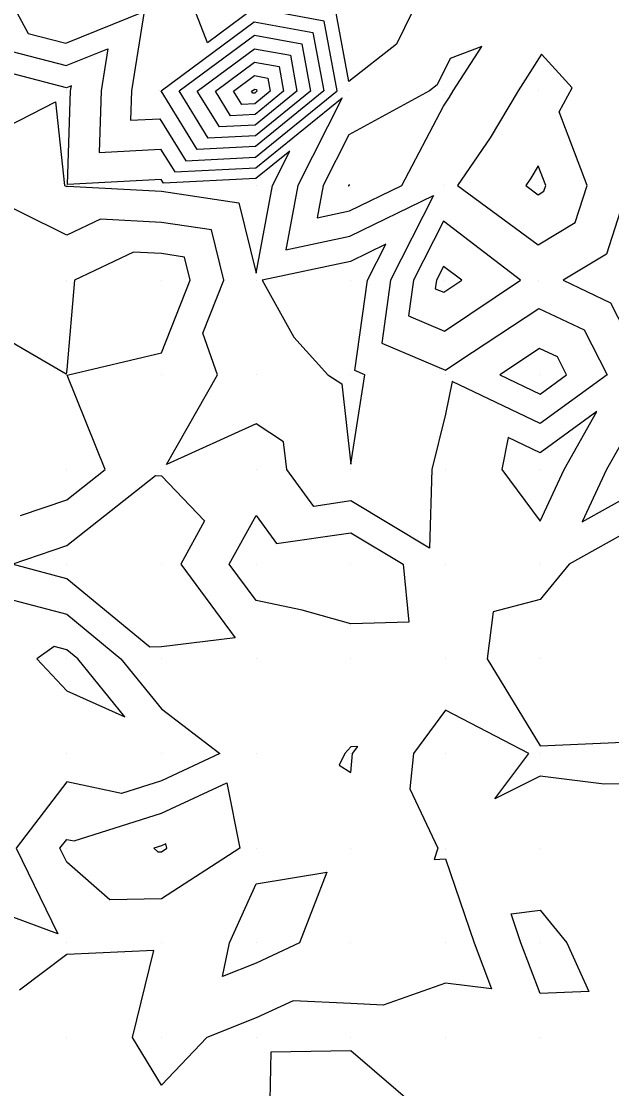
# Model space of a CAD drawing. Extents: x 2188792 to 2191981, y 386090 to 389710.
# Drawn here: x 2189815.5 to 2189877.8, y 386914.7 to 387027.4 of the extents above; entities that cross this region are included whole.
import ezdxf

# ---------------------------------------------------------------- set-up
doc = ezdxf.new("R2010")
doc.units = 0
for name, color, linetype in [('DTM Contours Major', 7, 'Continuous'), ('DTM Contours Minor', 7, 'Continuous'), ('Exist DTM QL2 LIDAR Elevation Point', 7, 'Continuous')]:
    doc.layers.add(name, color=color, linetype=linetype)

msp = doc.modelspace()

# ---------------------------------------------------------------- linework, layer by layer
at = {"layer": 'DTM Contours Major'}
msp.add_lwpolyline([(2189832.12, 387020.09), (2189840.07, 387025.98), (2189845.07, 387025.07), (2189845.99, 387020.08), (2189840.17, 387015.36), (2189835.19, 387015.1), (2189832.12, 387020.09)], dxfattribs=at)
at = {"layer": 'DTM Contours Minor'}
for points in [[(2189860.9, 387036.92), (2189855.09, 387025.05), (2189850.04, 387021.09), (2189848.64, 387028.69)], [(2189848.81, 387020.1), (2189847.45, 387027.48), (2189840.05, 387028.83), (2189835.1, 387025.16), (2189833.22, 387030.1), (2189830.04, 387032.05), (2189828.32, 387031.83), (2189820.04, 387035.24), (2189814.05, 387030.12), (2189816.18, 387026.16), (2189820.14, 387025.13), (2189828.44, 387028.47), (2189827.1, 387020.11), (2189826.99, 387017), (2189830.1, 387017.16), (2189832.83, 387012.72), (2189840.2, 387013.1), (2189848.81, 387020.1)], [(2189830.21, 387020.1), (2189840.06, 387027.41), (2189846.26, 387026.28), (2189847.4, 387020.09), (2189840.19, 387014.23), (2189834.01, 387013.91), (2189830.21, 387020.1)], [(2189830.47, 387010.35), (2189830.24, 387010.73), (2189820.32, 387010.2), (2189820.66, 387020.12), (2189820.74, 387020.63), (2189820.24, 387020.43), (2189812.52, 387022.44), (2189810.25, 387026.67), (2189801.68, 387020.12), (2189806.31, 387016.19), (2189810.25, 387014.45), (2189819.05, 387018.93), (2189820.01, 387010.12), (2189820.25, 387010.01), (2189820.33, 387010.04), (2189830.25, 387009.5), (2189838.41, 387008.28), (2189840.25, 387000.85), (2189841.97, 387010.12), (2189843.8, 387013.74), (2189840.24, 387010.85), (2189830.47, 387010.35)], [(2189814.35, 387024.3), (2189820.19, 387022.78), (2189824.59, 387024.55), (2189823.88, 387020.11), (2189823.66, 387013.6), (2189830.17, 387013.94), (2189831.65, 387011.54), (2189840.22, 387011.97), (2189849.33, 387019.37), (2189844.66, 387010.11), (2189843.39, 387003.33), (2189850.15, 387004.75), (2189859, 387009.04), (2189854.45, 387000.11), (2189853.52, 386993.45), (2189860.24, 386990.61), (2189861.67, 386991.57), (2189870.11, 386997.13), (2189874.9, 386994.85), (2189877.32, 386990.1), (2189870.25, 386984.98), (2189860.96, 386989.41), (2189860.25, 386985.96), (2189858.8, 386980.12), (2189858.56, 386971.81), (2189850.25, 386976.79), (2189846.35, 386976.22), (2189843.49, 386980.12), (2189843.16, 386983.03), (2189840.25, 386984.93), (2189830.77, 386980.64), (2189836.17, 386990.12), (2189834.64, 386994.51), (2189836.86, 387000.12), (2189835.54, 387005.42), (2189830.25, 387006.21), (2189823.81, 387006.56), (2189820.25, 387004.87), (2189810.8, 387009.56)], [(2189834.04, 387020.08), (2189840.07, 387024.56), (2189843.87, 387023.87), (2189844.57, 387020.08), (2189840.15, 387016.49), (2189836.37, 387016.29), (2189834.04, 387020.08)], [(2189855.64, 387010.1), (2189860.04, 387018.5), (2189860.69, 387019.45), (2189861.08, 387020.1), (2189864.08, 387024.78), (2189860.75, 387023.53), (2189859.39, 387020.75), (2189858.56, 387020.1), (2189850.04, 387015.46), (2189847.34, 387010.11), (2189846.71, 387006.7), (2189850.1, 387007.42), (2189855.64, 387010.1)], [(2189873.96, 387006.19), (2189875.22, 387010.1), (2189872.25, 387017.9), (2189873.63, 387020.44), (2189872.23, 387021.98), (2189870.41, 387023.99), (2189867.92, 387020.1), (2189864.98, 387015.16), (2189861.54, 387010.1), (2189870.05, 387003.83), (2189873.96, 387006.19)], [(2189835.95, 387020.07), (2189840.08, 387023.14), (2189842.68, 387022.66), (2189843.16, 387020.07), (2189840.14, 387017.61), (2189837.55, 387017.48), (2189835.95, 387020.07)], [(2189837.87, 387020.07), (2189840.09, 387021.71), (2189841.49, 387021.46), (2189841.75, 387020.06), (2189840.12, 387018.74), (2189838.73, 387018.67), (2189837.87, 387020.07)], [(2189839.78, 387020.06), (2189840.1, 387020.29), (2189840.3, 387020.25), (2189840.33, 387020.06), (2189840.1, 387019.87), (2189839.91, 387019.86), (2189839.78, 387020.06)], [(2189870.65, 387009.5), (2189870.84, 387010.1), (2189870.05, 387012.18), (2189869.27, 387010.88), (2189868.74, 387010.1), (2189870.05, 387009.14), (2189870.65, 387009.5)], [(2189850.13, 387010.18), (2189850.04, 387010.14), (2189850.02, 387010.1), (2189850.02, 387010.08), (2189850.04, 387010.08), (2189850.08, 387010.1), (2189850.13, 387010.18)], [(2189879.6, 387010.1), (2189877.28, 387002.87), (2189872.67, 387000.1), (2189877.7, 386997.71), (2189880.05, 386993.11)], [(2189868.19, 387000.1), (2189860.04, 387006.33), (2189856.88, 387000.11), (2189856.34, 386996.33), (2189860.16, 386994.72), (2189868.19, 387000.1)], [(2189850.69, 386990.57), (2189852.03, 387000.12), (2189853.96, 387003.9), (2189850.21, 387002.08), (2189840.89, 387000.12), (2189844.23, 386994.1), (2189847.82, 386990.12), (2189849.29, 386989.16), (2189850.25, 386980.69), (2189851.75, 386990.12), (2189850.69, 386990.57)], [(2189815.37, 386975.24), (2189820.25, 386976.91), (2189824.31, 386980.12), (2189820.29, 386990.07), (2189820.42, 386990.12), (2189830.25, 386992.44), (2189833.28, 387000.12), (2189832.68, 387002.55), (2189830.25, 387002.92), (2189827.29, 387003.08), (2189821.08, 387000.12), (2189820.25, 386990.67), (2189820.18, 386990.19), (2189810.25, 386995.94)], [(2189861.97, 387000.1), (2189860.04, 387001.57), (2189859.3, 387000.1), (2189859.17, 386999.21), (2189860.07, 386998.83), (2189861.97, 387000.1)], [(2189872.09, 386992), (2189870.19, 386992.9), (2189865.98, 386990.12), (2189870.25, 386988.08), (2189873.05, 386990.11), (2189872.09, 386992)], [(2189876.25, 386986.23), (2189870.25, 386981.88), (2189866.89, 386983.48), (2189866.2, 386980.12), (2189870.25, 386974.64), (2189872.8, 386980.12), (2189876.25, 386986.23)], [(2189882.05, 386980.12), (2189882.94, 386982.86), (2189880.15, 386985.19), (2189877.28, 386980.12), (2189874.71, 386974.58), (2189880.25, 386977.68), (2189882.05, 386980.12)], [(2189820.25, 386968.58), (2189814.49, 386970.12), (2189820.25, 386972.09), (2189829.61, 386979.48), (2189830.25, 386979.46), (2189834.81, 386974.68), (2189832.29, 386970.12), (2189838.04, 386962.32), (2189830.25, 386961.38), (2189829.02, 386961.35), (2189820.25, 386968.58)], [(2189850.25, 386963.83), (2189845.12, 386965.25), (2189840.25, 386966.28), (2189837.42, 386970.12), (2189840.25, 386975.24), (2189842.42, 386972.29), (2189850.25, 386973.43), (2189855.77, 386970.12), (2189856.39, 386963.98), (2189850.25, 386963.83)], [(2189880.25, 386973.99), (2189873.33, 386970.12), (2189870.25, 386966.39), (2189865.29, 386965.08), (2189864.66, 386960.12), (2189870.25, 386950.93), (2189879.04, 386951.32)], [(2189813.82, 386966.54), (2189820.25, 386964.83), (2189825.96, 386960.12), (2189830.25, 386954.82), (2189836.43, 386950.12), (2189830.25, 386947.24), (2189826.04, 386945.91), (2189820.25, 386947.11), (2189814.89, 386940.12), (2189819.3, 386931.06), (2189810.25, 386934.4), (2189805.07, 386940.12), (2189810.13, 386950), (2189810.18, 386950.12), (2189810.11, 386950.25), (2189806.68, 386960.12), (2189810.25, 386963.99), (2189813.82, 386966.54)], [(2189826.39, 386953.98), (2189821.42, 386960.12), (2189820.25, 386961.08), (2189818.93, 386961.43), (2189817.09, 386960.12), (2189820.25, 386956.74), (2189826.39, 386953.98)], [(2189880.25, 386946.92), (2189877, 386946.87), (2189870.25, 386947.74), (2189865.47, 386945.34), (2189869.07, 386950.12), (2189860.25, 386954.7), (2189856.88, 386950.12), (2189856.5, 386946.37), (2189859.45, 386940.12), (2189859.05, 386938.92), (2189860.25, 386939), (2189863.27, 386930.11), (2189865.11, 386925.25), (2189860.25, 386925.85), (2189853.67, 386923.54), (2189850.25, 386923.72), (2189844.15, 386924.01), (2189840.25, 386922.19), (2189835.04, 386920.11), (2189830.25, 386915.08), (2189827.18, 386920.11), (2189829.46, 386929.33), (2189820.25, 386928.89), (2189815.25, 386925.11)], [(2189850.45, 386950.12), (2189851, 386950.87), (2189850.25, 386950.81), (2189849.64, 386950.12), (2189849.03, 386948.9), (2189850.25, 386948.12), (2189850.45, 386950.12)], [(2189819.53, 386940.12), (2189820.25, 386941.05), (2189821.02, 386940.89), (2189830.25, 386943.8), (2189837.16, 386947.02), (2189838.53, 386940.12), (2189830.25, 386934.77), (2189824.8, 386934.66), (2189820.25, 386938.65), (2189819.53, 386940.12)], [(2189830.25, 386940.37), (2189829.44, 386940.12), (2189829.87, 386939.74), (2189830.25, 386939.75), (2189830.82, 386940.12), (2189830.72, 386940.59), (2189830.25, 386940.37)], [(2189840.25, 386927.98), (2189836.7, 386926.57), (2189837.43, 386930.11), (2189840.25, 386936.34), (2189847.72, 386937.59), (2189844.82, 386930.11), (2189840.25, 386927.98)], [(2189870.25, 386924.76), (2189868.22, 386930.11), (2189867.18, 386933.19), (2189870.25, 386933.57), (2189873.06, 386930.11), (2189875.39, 386924.97), (2189870.25, 386924.76)], [(2189860.25, 386910.2), (2189860.02, 386910.34), (2189850.25, 386918.73), (2189841.79, 386918.57), (2189841.62, 386910.11), (2189850.25, 386901.2), (2189858.21, 386902.15), (2189860.25, 386909.97), (2189860.5, 386910.11), (2189860.25, 386910.2)]]:
    msp.add_lwpolyline(points, dxfattribs=at)
at = {"layer": 'Exist DTM QL2 LIDAR Elevation Point'}
for p, q in [((2189820.25, 387020.12), (2189820.25, 387020.12)), ((2189830.04, 387020.1), (2189830.04, 387020.1)), ((2189840.1, 387020.06), (2189840.1, 387020.06)), ((2189850.04, 387020.1), (2189850.04, 387020.1)), ((2189860.04, 387020.1), (2189860.04, 387020.1)), ((2189870.05, 387020.1), (2189870.05, 387020.1)), ((2189820.25, 387010.12), (2189820.25, 387010.12)), ((2189830.25, 387010.12), (2189830.25, 387010.12)), ((2189840.25, 387010.12), (2189840.25, 387010.12)), ((2189850.04, 387010.1), (2189850.04, 387010.1)), ((2189860.04, 387010.1), (2189860.04, 387010.1)), ((2189870.05, 387010.1), (2189870.05, 387010.1)), ((2189820.25, 387000.12), (2189820.25, 387000.12)), ((2189830.25, 387000.12), (2189830.25, 387000.12)), ((2189840.25, 387000.12), (2189840.25, 387000.12)), ((2189850.25, 387000.12), (2189850.25, 387000.12)), ((2189860.04, 387000.1), (2189860.04, 387000.1)), ((2189870.05, 387000.1), (2189870.05, 387000.1)), ((2189820.25, 386990.12), (2189820.25, 386990.12)), ((2189830.25, 386990.12), (2189830.25, 386990.12)), ((2189840.25, 386990.12), (2189840.25, 386990.12)), ((2189850.25, 386990.12), (2189850.25, 386990.12)), ((2189860.25, 386990.12), (2189860.25, 386990.12)), ((2189870.25, 386990.12), (2189870.25, 386990.12)), ((2189820.25, 386980.12), (2189820.25, 386980.12)), ((2189830.25, 386980.12), (2189830.25, 386980.12)), ((2189840.25, 386980.12), (2189840.25, 386980.12)), ((2189850.25, 386980.12), (2189850.25, 386980.12)), ((2189860.25, 386980.12), (2189860.25, 386980.12)), ((2189870.25, 386980.12), (2189870.25, 386980.12)), ((2189820.25, 386970.12), (2189820.25, 386970.12)), ((2189830.25, 386970.12), (2189830.25, 386970.12)), ((2189840.25, 386970.12), (2189840.25, 386970.12)), ((2189850.25, 386970.12), (2189850.25, 386970.12)), ((2189860.25, 386970.12), (2189860.25, 386970.12)), ((2189870.25, 386970.12), (2189870.25, 386970.12)), ((2189820.25, 386960.12), (2189820.25, 386960.12)), ((2189830.25, 386960.12), (2189830.25, 386960.12)), ((2189840.25, 386960.12), (2189840.25, 386960.12)), ((2189850.25, 386960.12), (2189850.25, 386960.12)), ((2189860.25, 386960.12), (2189860.25, 386960.12)), ((2189870.25, 386960.12), (2189870.25, 386960.12)), ((2189820.25, 386950.12), (2189820.25, 386950.12)), ((2189830.25, 386950.12), (2189830.25, 386950.12)), ((2189840.25, 386950.12), (2189840.25, 386950.12)), ((2189850.25, 386950.12), (2189850.25, 386950.12)), ((2189860.25, 386950.12), (2189860.25, 386950.12)), ((2189870.25, 386950.12), (2189870.25, 386950.12)), ((2189820.25, 386940.12), (2189820.25, 386940.12)), ((2189830.25, 386940.12), (2189830.25, 386940.12)), ((2189840.25, 386940.12), (2189840.25, 386940.12)), ((2189850.25, 386940.12), (2189850.25, 386940.12)), ((2189860.25, 386940.12), (2189860.25, 386940.12)), ((2189870.25, 386940.12), (2189870.25, 386940.12)), ((2189820.25, 386930.11), (2189820.25, 386930.11)), ((2189830.25, 386930.11), (2189830.25, 386930.11)), ((2189840.25, 386930.11), (2189840.25, 386930.11)), ((2189850.25, 386930.11), (2189850.25, 386930.11)), ((2189860.25, 386930.11), (2189860.25, 386930.11)), ((2189870.25, 386930.11), (2189870.25, 386930.11)), ((2189820.25, 386920.11), (2189820.25, 386920.11)), ((2189830.25, 386920.11), (2189830.25, 386920.11)), ((2189840.25, 386920.11), (2189840.25, 386920.11)), ((2189850.25, 386920.11), (2189850.25, 386920.11)), ((2189860.25, 386920.11), (2189860.25, 386920.11)), ((2189870.25, 386920.11), (2189870.25, 386920.11))]:
    msp.add_line(p, q, dxfattribs=at)

doc.saveas('drawing.dxf')
